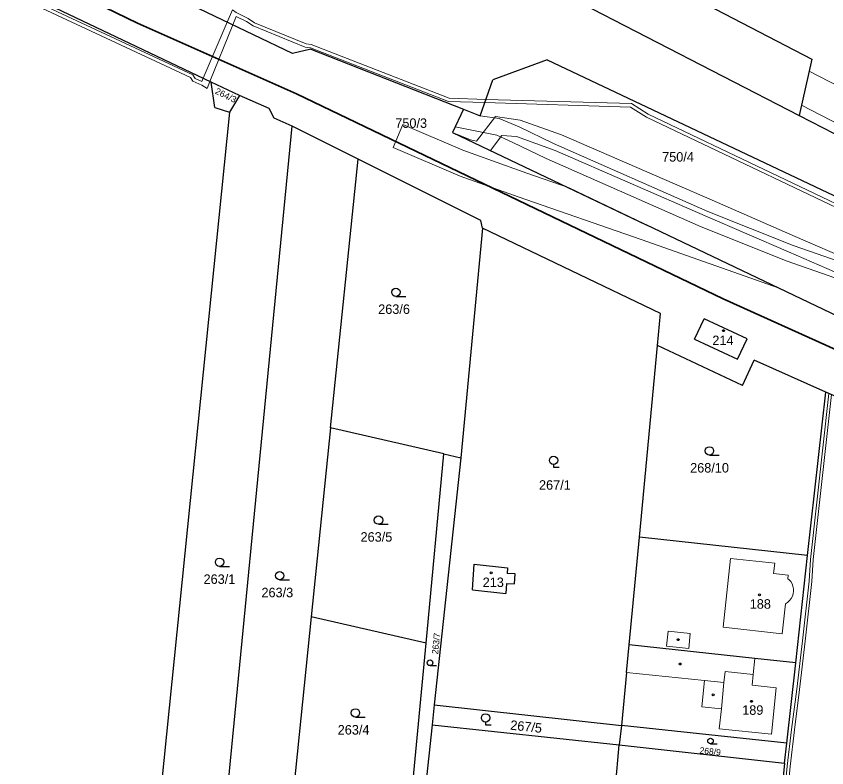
# Model space of a CAD drawing. Extents: x -701211 to -698780, y -1014269 to -1012378.
# Drawn here: x -700450.9 to -700305.7, y -1012941.5 to -1012806.8 of the extents above; entities that cross this region are included whole.
import ezdxf
from ezdxf.enums import TextEntityAlignment as Align

# ---------------------------------------------------------------- set-up
doc = ezdxf.new("R2010")
doc.units = 0
doc.header["$LTSCALE"] = 0.68
for name, color, linetype, lineweight in [('1', 7, 'Continuous', 25), ('13', 7, 'Continuous', 13), ('3', 7, 'Continuous', 25), ('4', 7, 'Continuous', 13), ('5', 7, 'Continuous', 25), ('6', 7, 'Continuous', 35)]:
    doc.layers.add(name, color=color, linetype=linetype, lineweight=lineweight)
doc.layers.add('2', color=7, linetype='Continuous')

msp = doc.modelspace()

# ---------------------------------------------------------------- linework, layer by layer
at = {"layer": '1'}
for p, q in [((-700401.41, -1012813.54), (-700510.03, -1012761.38)), ((-700360.26, -1012799.02), (-700310.65, -1012824.62)), ((-700415.98, -1012818.65), (-700445.09, -1012804.79)), ((-700398.14, -1012812.73), (-700401.41, -1012813.54)), ((-700398.14, -1012812.73), (-700370.77, -1012823.53)), ((-700355.78, -1012814.68), (-700365.5, -1012818.28)), ((-700355.78, -1012814.68), (-700241.55, -1012868.72)), ((-700308.35, -1012814.54), (-700310.65, -1012824.62)), ((-700415.31, -1012823.21), (-700415.98, -1012818.65)), ((-700410.91, -1012821.06), (-700415.98, -1012818.65)), ((-700367.78, -1012824.71), (-700365.5, -1012818.28)), ((-700410.91, -1012821.06), (-700412.66, -1012824.06)), ((-700405.56, -1012823.41), (-700410.91, -1012821.06)), ((-700415.31, -1012823.21), (-700412.66, -1012824.06)), ((-700404.68, -1012825.1), (-700405.56, -1012823.41)), ((-700370.77, -1012823.53), (-700372.71, -1012827.67)), ((-700370.77, -1012823.53), (-700367.78, -1012824.71)), ((-700412.66, -1012824.06), (-700428.46, -1012979.68)), ((-700401.43, -1012826.57), (-700404.68, -1012825.1)), ((-700310.65, -1012824.62), (-700270.12, -1012845.53)), ((-700389.65, -1012832.45), (-700401.43, -1012826.57)), ((-700372.71, -1012827.67), (-700338.05, -1012844.21)), ((-700394.59, -1012880.63), (-700389.65, -1012832.45)), ((-700367.65, -1012843.44), (-700389.65, -1012832.45)), ((-700367.34, -1012844.85), (-700367.65, -1012843.44)), ((-700367.34, -1012844.85), (-700371.25, -1012885.98)), ((-700335.48, -1012860.1), (-700367.34, -1012844.85)), ((-700244.34, -1012889.01), (-700338.05, -1012844.21)), ((-700336.02, -1012865.88), (-700335.48, -1012860.1)), ((-700329.38, -1012864.69), (-700327.67, -1012861.05)), ((-700319.98, -1012864.66), (-700327.67, -1012861.05)), ((-700339.25, -1012900.17), (-700336.02, -1012865.88)), ((-700320.8, -1012873.03), (-700336.02, -1012865.88)), ((-700329.38, -1012864.69), (-700321.69, -1012868.3)), ((-700321.69, -1012868.3), (-700319.98, -1012864.66)), ((-700320.8, -1012873.03), (-700318.67, -1012868.5)), ((-700305.88, -1012874.2), (-700318.67, -1012868.5)), ((-700309.12, -1012903.51), (-700305.88, -1012874.2)), ((-700245.98, -1012900.88), (-700305.88, -1012874.2)), ((-700394.59, -1012880.63), (-700398.06, -1012914.46)), ((-700374.3, -1012885.27), (-700394.59, -1012880.63)), ((-700377.48, -1012919.2), (-700374.3, -1012885.27)), ((-700374.3, -1012885.27), (-700371.25, -1012885.98)), ((-700341.07, -1012919.51), (-700339.25, -1012900.17)), ((-700309.12, -1012903.51), (-700339.25, -1012900.17)), ((-700311.25, -1012922.74), (-700309.12, -1012903.51)), ((-700369.17, -1012909.62), (-700368.88, -1012905.03)), ((-700368.88, -1012905.03), (-700362.91, -1012905.67)), ((-700362.91, -1012905.67), (-700362.97, -1012906.68)), ((-700361.53, -1012906.77), (-700362.97, -1012906.68)), ((-700361.64, -1012908.56), (-700361.53, -1012906.77)), ((-700363.08, -1012908.47), (-700363.2, -1012910.27)), ((-700363.08, -1012908.47), (-700361.64, -1012908.56)), ((-700369.17, -1012909.62), (-700363.2, -1012910.27)), ((-700398.06, -1012914.46), (-700401.53, -1012948.28)), ((-700377.48, -1012919.2), (-700398.06, -1012914.46)), ((-700380.68, -1012953.3), (-700377.48, -1012919.2)), ((-700341.54, -1012924.47), (-700341.07, -1012919.51)), ((-700318.58, -1012921.95), (-700341.07, -1012919.51)), ((-700311.25, -1012922.74), (-700318.58, -1012921.95)), ((-700312.83, -1012937.13), (-700311.25, -1012922.74)), ((-700341.54, -1012924.47), (-700342.48, -1012933.94)), ((-700376.01, -1012930.21), (-700376.4, -1012933.84)), ((-700376.4, -1012933.84), (-700378.61, -1012954.32)), ((-700376.4, -1012933.84), (-700342.87, -1012937.42)), ((-700342.48, -1012933.94), (-700342.87, -1012937.42)), ((-700312.83, -1012937.13), (-700342.48, -1012933.94)), ((-700313.25, -1012940.67), (-700312.83, -1012937.13)), ((-700344.8, -1012958.21), (-700342.87, -1012937.42)), ((-700342.87, -1012937.42), (-700313.25, -1012940.67)), ((-700313.25, -1012940.67), (-700317.68, -1012981.18))]:
    msp.add_line(p, q, dxfattribs=at)
for points in [[(-700333.82, -1012762.06), (-700341.41, -1012797.36), (-700308.35, -1012814.54)], [(-700428.46, -1012979.68), (-700416.56, -1012982.09), (-700401.43, -1012826.57)], [(-700371.25, -1012885.98), (-700376.01, -1012930.21), (-700342.48, -1012933.94)]]:
    msp.add_lwpolyline(points, dxfattribs=at)
at = {"layer": '13'}
for points in [[(-700448.11, -1012804.59), (-700419.69, -1012817.82), (-700419.25, -1012818.51), (-700417.62, -1012819.19), (-700416.7, -1012819.79), (-700416.2, -1012818.55), (-700417.4, -1012817.97), (-700417.64, -1012818.53), (-700418.85, -1012818.03), (-700419.27, -1012817.36), (-700447.87, -1012804.05)], [(-700290.91, -1012855.19), (-700311.71, -1012847.95), (-700327.01, -1012841.83), (-700354.67, -1012829.65), (-700360.8, -1012826.69), (-700364.39, -1012825.16), (-700367.78, -1012824.71), (-700370.77, -1012823.53), (-700372.25, -1012826.67), (-700364.79, -1012828.14), (-700362.06, -1012829.41), (-700355.93, -1012832.37), (-700328.17, -1012844.59), (-700312.77, -1012850.77), (-700291.97, -1012858.01)], [(-700290.91, -1012855.19), (-700311.71, -1012847.95), (-700327.01, -1012841.83), (-700354.67, -1012829.65), (-700360.8, -1012826.69), (-700364.39, -1012825.16), (-700367.78, -1012824.71), (-700370.77, -1012823.53), (-700372.25, -1012826.67), (-700364.79, -1012828.14), (-700362.06, -1012829.41), (-700355.93, -1012832.37), (-700328.17, -1012844.59), (-700312.77, -1012850.77), (-700291.97, -1012858.01)], [(-700313.82, -1012957.15), (-700312.27, -1012941.31), (-700311.49, -1012934.69), (-700310.58, -1012927.52), (-700309.57, -1012918.86), (-700308.35, -1012908.12), (-700308.13, -1012904.22), (-700304.85, -1012874.66), (-700305.33, -1012874.45), (-700308.63, -1012904.18), (-700308.85, -1012908.08), (-700310.07, -1012918.8), (-700311.08, -1012927.46), (-700311.99, -1012934.63), (-700312.77, -1012941.25), (-700314.32, -1012957.09)]]:
    msp.add_lwpolyline(points, dxfattribs=at)
for points in [[(-700413.09, -1012807.93), (-700412.1, -1012808.41), (-700411.48, -1012806.88), (-700409.62, -1012807.77), (-700408.46, -1012808.57), (-700399.14, -1012812.39), (-700398.19, -1012812.52), (-700373.43, -1012822.15), (-700366.94, -1012822.34), (-700366.73, -1012821.75), (-700373.31, -1012821.55), (-700398.03, -1012811.94), (-700398.98, -1012811.81), (-700408.18, -1012808.03), (-700409.32, -1012807.25), (-700411.48, -1012806.21), (-700412.13, -1012805.69)], [(-700417.4, -1012817.97), (-700416.2, -1012818.55), (-700412.1, -1012808.41), (-700413.09, -1012807.93)], [(-700310.23, -1012822.77), (-700271.52, -1012842.77), (-700269.98, -1012842.96), (-700238.76, -1012846.83), (-700238.08, -1012840.87), (-700269.65, -1012836.97), (-700308.84, -1012816.67)], [(-700340.66, -1012822.52), (-700366.73, -1012821.75), (-700366.94, -1012822.34), (-700340.84, -1012823.12), (-700338.01, -1012824.92), (-700293.87, -1012845.94), (-700258.18, -1012862.83), (-700250.04, -1012866.22), (-700246.9, -1012868.84), (-700241.85, -1012870.9), (-700241.77, -1012870.29), (-700246.58, -1012868.32), (-700249.72, -1012865.7), (-700257.94, -1012862.29), (-700293.61, -1012845.4), (-700337.71, -1012824.4)], [(-700260.62, -1012865.62), (-700274.56, -1012860.34), (-700290.91, -1012855.19), (-700311.34, -1012846.32), (-700326.25, -1012839.83), (-700353.23, -1012828.13), (-700360.64, -1012825.45), (-700365.06, -1012824.8), (-700368.46, -1012829.24), (-700369.51, -1012829.02), (-700372.71, -1012827.67), (-700365.95, -1012830.9), (-700363.89, -1012828.21), (-700361.28, -1012828.41), (-700354.33, -1012830.91), (-700327.45, -1012842.59), (-700312.54, -1012849.08), (-700291.97, -1012858.01), (-700275.54, -1012863.18), (-700255.91, -1012870.65), (-700255.04, -1012869.19), (-700261.08, -1012867)], [(-700371.37, -1012835.49), (-700360.96, -1012839.24), (-700338.93, -1012846.87), (-700314.24, -1012855.59), (-700351.84, -1012837.63), (-700359.43, -1012835), (-700370.86, -1012830.85), (-700381.61, -1012826.24), (-700383.39, -1012830.35)]]:
    msp.add_lwpolyline(points, close=True, dxfattribs=at)
at = {"layer": '3'}
for p, q in [((-700382.873, -1012857.07), (-700381.123, -1012857.07)), ((-700326.723, -1012885.49), (-700324.973, -1012885.49)), ((-700385.993, -1012897.88), (-700384.243, -1012897.88)), ((-700414.463, -1012905.44), (-700412.713, -1012905.44)), ((-700403.703, -1012907.84), (-700401.953, -1012907.84)), ((-700376.755, -1012923.21), (-700375.583, -1012923.21)), ((-700390.123, -1012932.44), (-700388.373, -1012932.44)), ((-700326.525, -1012937.22), (-700325.353, -1012937.22))]:
    msp.add_line(p, q, dxfattribs=at)
for points in [[(-700354.63, -1012887.182), (-700354.63, -1012887.68), (-700353.629, -1012887.68)], [(-700366.81, -1012933.342), (-700366.81, -1012933.84), (-700365.809, -1012933.84)]]:
    msp.add_lwpolyline(points, dxfattribs=at)
for centre, radius in [((-700382.8729, -1012856.3198), 0.75), ((-700326.7229, -1012884.7398), 0.75), ((-700354.6293, -1012886.4309), 0.75), ((-700385.9929, -1012897.1298), 0.75), ((-700414.4629, -1012904.6898), 0.75), ((-700403.7029, -1012907.0898), 0.75), ((-700376.7552, -1012922.7074), 0.5025), ((-700390.1229, -1012931.6898), 0.75), ((-700366.8093, -1012932.5909), 0.75), ((-700326.5252, -1012936.7174), 0.5025)]:
    msp.add_circle(centre, radius, dxfattribs=at)
at = {"layer": '4'}
for p, q in [((-700324.27, -1012916.32), (-700322.91, -1012903.99)), ((-700315.01, -1012904.87), (-700322.91, -1012903.99)), ((-700312.65, -1012907.64), (-700312.58, -1012907)), ((-700312.46, -1012907.81), (-700312.65, -1012907.64)), ((-700312.16, -1012908.16), (-700312.46, -1012907.81)), ((-700311.92, -1012908.55), (-700312.16, -1012908.16)), ((-700311.75, -1012908.98), (-700311.92, -1012908.55)), ((-700311.66, -1012909.43), (-700311.75, -1012908.98)), ((-700311.64, -1012909.9), (-700311.66, -1012909.43)), ((-700312.07, -1012911.2), (-700311.86, -1012910.79)), ((-700311.86, -1012910.79), (-700311.71, -1012910.35)), ((-700311.71, -1012910.35), (-700311.64, -1012909.9)), ((-700313.09, -1012912.12), (-700313.69, -1012917.49)), ((-700313.09, -1012912.12), (-700312.7, -1012911.88)), ((-700312.7, -1012911.88), (-700312.36, -1012911.57)), ((-700312.36, -1012911.57), (-700312.07, -1012911.2)), ((-700313.69, -1012917.49), (-700324.27, -1012916.32)), ((-700334.41, -1012919.73), (-700334.12, -1012917.05)), ((-700330.14, -1012917.48), (-700334.12, -1012917.05)), ((-700330.14, -1012917.48), (-700330.43, -1012920.16)), ((-700334.41, -1012919.73), (-700330.43, -1012920.16)), ((-700318.87, -1012924.79), (-700318.58, -1012921.95)), ((-700341.54, -1012924.47), (-700327.59, -1012925.89)), ((-700324.11, -1012926.25), (-700323.91, -1012924.27)), ((-700327.59, -1012925.89), (-700328.06, -1012930.59)), ((-700327.59, -1012925.89), (-700324.11, -1012926.25)), ((-700324.58, -1012930.94), (-700324.11, -1012926.25)), ((-700314.75, -1012927.18), (-700319.07, -1012926.73)), ((-700315.61, -1012935.49), (-700314.75, -1012927.18)), ((-700328.06, -1012930.59), (-700324.58, -1012930.94)), ((-700324.58, -1012930.94), (-700324.95, -1012934.52)), ((-700324.95, -1012934.52), (-700315.61, -1012935.49))]:
    msp.add_line(p, q, dxfattribs=at)
for points in [[(-700312.58, -1012907), (-700315.21, -1012906.71), (-700315.01, -1012904.87)], [(-700323.91, -1012924.27), (-700318.87, -1012924.79), (-700319.07, -1012926.73)]]:
    msp.add_lwpolyline(points, dxfattribs=at)
at = {"layer": '5'}
for centre in [(-700324.1768, -1012863.1992), (-700365.8268, -1012906.5992), (-700317.7368, -1012910.5292), (-700332.3168, -1012918.5592), (-700331.9668, -1012922.9192), (-700326.0468, -1012928.4392), (-700319.1868, -1012929.6092)]:
    msp.add_circle(centre, 0.175, dxfattribs=at)
at = {"layer": '6'}
for p, q in [((-700429.17, -1012808.12), (-700559.97, -1012743.91)), ((-700400.68, -1012820.76), (-700429.17, -1012808.12)), ((-700400.68, -1012820.76), (-700324.24, -1012857.52)), ((-700324.24, -1012857.52), (-700244.92, -1012893.19))]:
    msp.add_line(p, q, dxfattribs=at)

# ---------------------------------------------------------------- texts
at = {"layer": '2', "width": 1.05}
msp.add_text('264/3', height=1.14, rotation=334, dxfattribs=at).set_placement((-700413.5874, -1012821.5378), align=Align.CENTER)
at = {"layer": '2'}
for s, p in [('750/3', (-700380.14, -1012826.855)), ('750/4', (-700332.34, -1012832.905))]:
    msp.add_text(s, height=1.7, dxfattribs=at).set_placement(p, align=Align.CENTER)
for s, p in [('263/6', (-700386.05, -1012860.195)), ('214', (-700326.19, -1012865.785)), ('268/10', (-700330.17, -1012888.615)), ('267/1', (-700357.24, -1012891.695)), ('263/5', (-700389.21, -1012901.005)), ('263/1', (-700417.33, -1012908.565)), ('213', (-700367.33, -1012909.135)), ('263/3', (-700406.96, -1012910.965)), ('188', (-700319.49, -1012913.015)), ('189', (-700320.84, -1012932.025)), ('263/4', (-700393.3, -1012935.565))]:
    msp.add_text(s, height=1.7, dxfattribs=at).set_placement(p)
for s, height, rotation, p in [('263/7', 1.14, 84, (-700375.1231, -1012919.3196)), ('267/5', 1.7, 354, (-700359.6283, -1012934.9772)), ('268/9', 1.14, 354, (-700326.6296, -1012939.1459))]:
    msp.add_text(s, height=height, rotation=rotation, dxfattribs=at).set_placement(p, align=Align.CENTER)

doc.saveas('drawing.dxf')
